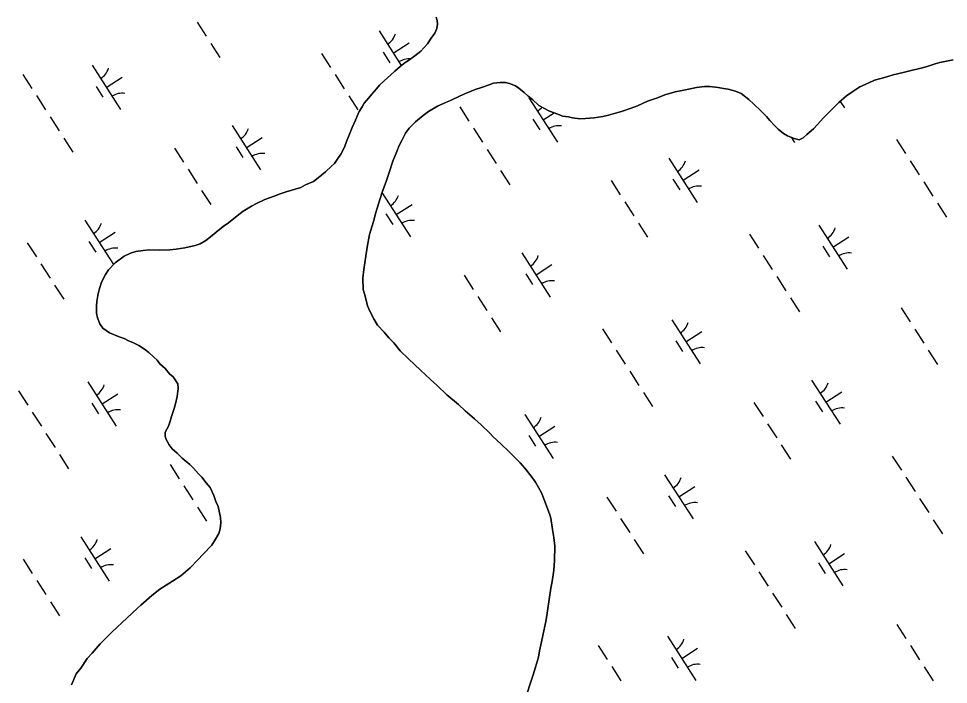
# Model space of a CAD drawing. Extents: x 3937982 to 3958556, y 219448 to 241894.
# Drawn here: x 3953662 to 3954547, y 226110 to 226743 of the extents above; entities that cross this region are included whole.
import ezdxf

# ---------------------------------------------------------------- set-up
doc = ezdxf.new("R2010")
doc.units = 0
doc.layers.add('V-TOPO-SHOR', color=7, linetype='Continuous')
doc.layers.add('V-WETL-SWMP', color=7, linetype='Continuous')

msp = doc.modelspace()

# ---------------------------------------------------------------- linework, layer by layer
at = {"layer": 'V-TOPO-SHOR'}
for points in [[(3953954.148, 226597.176), (3953959.712, 226602.476), (3953962.659, 226605.126), (3953965.924, 226609.753), (3953968.533, 226613.718), (3953972.113, 226620.65), (3953974.057, 226625.93), (3953976.33, 226631.208), (3953979.574, 226639.127), (3953982.496, 226646.056), (3953984.118, 226650.014), (3953986.068, 226654.305), (3953989.003, 226658.929), (3953990.959, 226662.233), (3953995.206, 226667.525), (3953998.149, 226670.832), (3954002.727, 226676.126), (3954005.34, 226679.434), (3954009.921, 226683.739), (3954016.143, 226689.371), (3954020.073, 226692.684), (3954024.982, 226697.321), (3954029.899, 226700.971), (3954033.178, 226702.965), (3954039.079, 226707.279), (3954044.645, 226711.919), (3954047.59, 226714.897), (3954051.188, 226718.868), (3954054.776, 226724.156), (3954058.041, 226728.783), (3954059.989, 226733.403), (3954060.624, 226737.355), (3954060.273, 226740.974), (3954059.268, 226744.259)], [(3954551.236, 226703.701), (3954543.347, 226702.009), (3954538.416, 226700.993), (3954534.146, 226699.652), (3954527.246, 226697.637), (3954521.989, 226695.959), (3954512.457, 226693.6), (3954503.583, 226691.572), (3954494.052, 226689.213), (3954488.137, 226687.532), (3954482.223, 226685.852), (3954476.308, 226684.171), (3954470.4, 226681.504), (3954462.521, 226677.836), (3954454.651, 226672.854), (3954449.735, 226669.204), (3954442.533, 226662.909), (3954437.949, 226658.604), (3954431.731, 226652.312), (3954427.48, 226648.009), (3954422.247, 226642.054), (3954418.321, 226638.081), (3954412.101, 226632.449), (3954408.499, 226629.467), (3954404.561, 226627.468), (3954399.944, 226628.756), (3954393.675, 226631.353), (3954389.713, 226633.635), (3954384.752, 226637.554), (3954381.443, 226640.827), (3954376.804, 226645.736), (3954373.49, 226649.666), (3954368.194, 226654.903), (3954361.573, 226661.446), (3954356.94, 226665.698), (3954349.664, 226671.58)], [(3954349.664, 226671.58), (3954344.054, 226673.849), (3954337.132, 226675.784), (3954332.85, 226676.417), (3954327.578, 226677.374), (3954319.673, 226678.316), (3954314.735, 226678.285), (3954307.172, 226677.255), (3954302.57, 226676.239), (3954293.364, 226674.539), (3954286.788, 226673.185), (3954276.933, 226670.165), (3954270.038, 226667.49), (3954260.51, 226664.144), (3954250.991, 226659.81), (3954244.751, 226657.469), (3954235.553, 226654.452), (3954232.268, 226653.447), (3954223.394, 226651.09), (3954217.808, 226649.74), (3954209.587, 226648.376), (3954201.362, 226647.669), (3954196.099, 226647.309), (3954189.183, 226648.255), (3954185.226, 226649.22), (3954179.627, 226649.846), (3954176.657, 226651.145), (3954171.709, 226653.091), (3954167.093, 226654.708), (3954161.148, 226657.967), (3954157.185, 226660.246), (3954150.899, 226665.804), (3954146.93, 226669.073), (3954142.961, 226672.342), (3954137.999, 226676.591), (3954134.694, 226678.875), (3954129.086, 226681.146), (3954125.459, 226682.113), (3954120.194, 226682.082), (3954113.943, 226681.388), (3954109.675, 226679.717), (3954102.448, 226677.37), (3954096.535, 226675.36), (3954087.342, 226671.684), (3954081.431, 226669.018), (3954072.897, 226665.018), (3954069.944, 226663.685), (3954060.753, 226659.351), (3954052.225, 226654.364), (3954046.98, 226650.713), (3954039.775, 226644.747), (3954033.557, 226638.456), (3954030.293, 226633.829), (3954026.713, 226626.897), (3954024.11, 226621.945), (3954021.838, 226616.335), (3954018.273, 226607.099), (3954014.713, 226596.545), (3954012.125, 226588.959), (3954007.589, 226576.755), (3954004.68, 226567.523), (3954002.102, 226558.291), (3953999.847, 226549.72), (3953995.968, 226537.52), (3953993.738, 226525.328), (3953992.47, 226516.763), (3953990.57, 226504.246), (3953989.63, 226496.011), (3953990.023, 226485.15), (3953991.704, 226478.908), (3953994.064, 226469.706), (3953996.398, 226464.453), (3954000.394, 226456.577), (3954003.716, 226451.332), (3954010.009, 226444.457), (3954014.32, 226439.216), (3954018.957, 226434.305), (3954025.255, 226426.772), (3954033.199, 226419.248), (3954038.827, 226413.685), (3954044.453, 226408.453), (3954054.049, 226399.622), (3954060.337, 226393.736), (3954069.604, 226384.903), (3954080.52, 226375.75), (3954086.807, 226369.862), (3954095.741, 226362.016), (3954102.028, 226356.458), (3954110.632, 226348.281), (3954113.284, 226345.333), (3954121.224, 226338.139), (3954128.509, 226330.94), (3954133.141, 226326.361), (3954139.433, 226320.143), (3954143.74, 226315.232), (3954149.709, 226307.695), (3954154.023, 226301.797), (3954159.677, 226291.627), (3954162.354, 226284.401), (3954167.369, 226270.936), (3954168.377, 226267.651)], [(3953732.032, 226139.36), (3953739.88, 226148.291), (3953745.442, 226153.919), (3953751.005, 226159.547), (3953760.827, 226168.493), (3953769.992, 226177.105), (3953775.556, 226182.403), (3953778.503, 226185.053), (3953788.983, 226194.001), (3953796.515, 226200.298), (3953808.652, 226207.612), (3953816.518, 226212.924), (3953825.362, 226220.547), (3953832.558, 226228.157), (3953837.793, 226233.455), (3953845.971, 226242.061), (3953849.559, 226247.677), (3953852.489, 226252.96), (3953853.78, 226257.577), (3953854.404, 226263.176), (3953854.374, 226268.441), (3953852.01, 226278.63), (3953849.677, 226283.553), (3953847.998, 226289.138), (3953844.334, 226296.687), (3953840.687, 226301.275), (3953836.378, 226306.516), (3953833.396, 226309.788), (3953828.425, 226315.355), (3953825.116, 226318.628), (3953817.837, 226324.837), (3953812.873, 226329.416), (3953808.24, 226333.668), (3953805.256, 226337.273), (3953802.26, 226343.179), (3953801.584, 226346.136), (3953801.566, 226349.427), (3953804.824, 226355.043), (3953806.44, 226359.989), (3953807.732, 226364.275), (3953809.991, 226371.859), (3953811.282, 226376.473), (3953812.885, 226383.396), (3953813.829, 226390.971), (3953813.473, 226395.577), (3953809.156, 226402.135), (3953805.846, 226405.078), (3953801.539, 226409.989), (3953796.575, 226414.568), (3953793.923, 226417.845), (3953790.611, 226421.116), (3953785.979, 226425.367), (3953782.012, 226428.306), (3953776.396, 226431.894), (3953770.782, 226434.823), (3953766.824, 226436.447), (3953762.533, 226438.395), (3953757.917, 226440.015), (3953748.678, 226443.91), (3953742.397, 226448.481), (3953739.411, 226452.413), (3953737.072, 226458.324), (3953736.39, 226462.598), (3953736.349, 226469.51), (3953736.654, 226473.79), (3953737.926, 226481.368), (3953739.538, 226486.973), (3953741.154, 226492.249), (3953744.732, 226499.511), (3953747.669, 226503.808), (3953753.882, 226510.427), (3953762.734, 226516.731), (3953768.64, 226519.729), (3953773.568, 226521.402), (3953780.803, 226522.105), (3953786.724, 226522.797), (3953796.272, 226522.524), (3953806.143, 226522.911), (3953812.064, 226523.604), (3953820.285, 226524.64), (3953830.146, 226527.001), (3953834.743, 226528.675), (3953840.32, 226531.669), (3953846.216, 226536.639), (3953850.149, 226539.625), (3953856.7, 226544.929), (3953861.945, 226548.581), (3953870.135, 226555.212), (3953875.705, 226559.524), (3953883.576, 226564.506), (3953888.497, 226566.839), (3953896.374, 226570.837), (3953905.244, 226573.849), (3953910.825, 226576.186), (3953916.739, 226577.867), (3953921.996, 226579.545), (3953930.539, 226582.228), (3953935.132, 226584.558), (3953942.683, 226587.894), (3953947.271, 226591.212), (3953954.148, 226597.176)], [(3954168.377, 226267.651), (3954170.085, 226256.798), (3954171.447, 226249.237), (3954172.151, 226241.012), (3954171.902, 226227.516), (3954171.297, 226218.296), (3954169.716, 226207.425), (3954168.436, 226201.164), (3954165.272, 226179.425), (3954164.007, 226170.858), (3954162.725, 226164.925), (3954160.801, 226156.029), (3954159.519, 226150.096), (3954157.596, 226141.529), (3954156.644, 226135.598), (3954153.738, 226126.036), (3954151.805, 226118.784), (3954149.216, 226111.198), (3954145.661, 226100.315)], [(3953712.461, 226109.293), (3953717.008, 226119.523), (3953721.256, 226125.143), (3953727.457, 226134.066), (3953732.032, 226139.36)]]:
    msp.add_lwpolyline(points, dxfattribs=at)
at = {"layer": 'V-WETL-SWMP'}
for p, q in [((3953832.037, 226739.407), (3953840.697, 226725.954)), ((3954005.052, 226731.065), (3954026.193, 226698.22)), ((3953845.027, 226719.227), (3953853.687, 226705.773)), ((3954018.583, 226710.044), (3954033.718, 226719.786)), ((3953950.185, 226709.668), (3953958.845, 226696.214)), ((3954008.847, 226710.913), (3954015.342, 226700.823)), ((3953732.055, 226698.334), (3953759.117, 226656.291)), ((3953666.19, 226689.739), (3953674.85, 226676.286)), ((3953963.175, 226689.487), (3953971.835, 226676.034)), ((3953745.586, 226677.313), (3953760.722, 226687.055)), ((3953735.851, 226678.182), (3953742.346, 226668.092)), ((3953679.18, 226669.559), (3953687.84, 226656.105)), ((3953976.165, 226669.307), (3953984.825, 226655.853)), ((3954147.617, 226667.375), (3954174.68, 226625.332)), ((3954443.828, 226664.041), (3954447.676, 226658.063)), ((3954081.752, 226658.78), (3954090.412, 226645.326)), ((3953692.17, 226649.378), (3953700.83, 226635.924)), ((3954151.413, 226647.223), (3954157.908, 226637.132)), ((3954161.149, 226646.354), (3954171.649, 226653.112)), ((3953865.184, 226641.036), (3953892.247, 226598.993)), ((3954094.742, 226638.599), (3954103.402, 226625.146)), ((3953705.16, 226629.197), (3953713.82, 226615.743)), ((3953878.715, 226620.014), (3953893.851, 226629.757)), ((3954397.158, 226629.911), (3954400.388, 226624.894)), ((3954497.315, 226627.821), (3954505.975, 226614.367)), ((3953810.318, 226619.639), (3953818.978, 226606.185)), ((3953868.98, 226620.883), (3953875.475, 226610.793)), ((3954107.732, 226618.419), (3954116.392, 226604.965)), ((3954280.747, 226610.077), (3954307.809, 226568.033)), ((3954510.305, 226607.64), (3954518.965, 226594.186)), ((3953823.308, 226599.458), (3953831.968, 226586.004)), ((3954120.722, 226598.238), (3954129.382, 226584.784)), ((3954294.278, 226589.055), (3954309.413, 226598.797)), ((3954225.881, 226588.679), (3954234.54, 226575.226)), ((3954284.543, 226589.924), (3954291.038, 226579.834)), ((3954523.295, 226587.459), (3954531.955, 226574.006)), ((3953836.298, 226579.277), (3953844.958, 226565.823)), ((3954007.787, 226577.289), (3954034.812, 226535.302)), ((3954021.281, 226556.324), (3954036.417, 226566.066)), ((3954238.87, 226568.499), (3954247.53, 226555.045)), ((3954536.284, 226567.279), (3954544.944, 226553.825)), ((3954011.546, 226557.193), (3954018.041, 226547.103)), ((3953725.317, 226551.006), (3953752.379, 226508.963)), ((3954251.86, 226548.318), (3954260.52, 226534.864)), ((3953738.848, 226529.985), (3953753.984, 226539.727)), ((3954423.312, 226546.386), (3954450.375, 226504.343)), ((3953729.113, 226530.854), (3953735.608, 226520.764)), ((3954357.447, 226537.791), (3954366.107, 226524.338)), ((3954436.844, 226525.365), (3954451.979, 226535.107)), ((3953670.451, 226529.609), (3953679.111, 226516.155)), ((3954427.108, 226526.234), (3954433.603, 226516.144)), ((3954140.879, 226520.047), (3954167.942, 226478.004)), ((3954370.437, 226517.611), (3954379.097, 226504.157)), ((3953683.441, 226509.428), (3953692.101, 226495.975)), ((3954154.411, 226499.025), (3954169.546, 226508.768)), ((3954086.013, 226498.65), (3954094.673, 226485.196)), ((3954144.675, 226499.895), (3954151.17, 226489.804)), ((3954383.427, 226497.43), (3954392.087, 226483.976)), ((3953696.431, 226489.248), (3953705.091, 226475.794)), ((3954099.003, 226478.469), (3954107.663, 226465.015)), ((3954396.417, 226477.249), (3954405.077, 226463.795)), ((3954501.576, 226467.691), (3954510.236, 226454.237)), ((3954111.993, 226458.288), (3954120.653, 226444.835)), ((3954283.445, 226456.357), (3954310.508, 226414.314)), ((3954217.58, 226447.762), (3954226.24, 226434.308)), ((3954296.976, 226435.335), (3954312.112, 226445.078)), ((3954514.566, 226447.51), (3954523.226, 226434.056)), ((3954287.241, 226436.204), (3954293.736, 226426.114)), ((3954230.57, 226427.581), (3954239.23, 226414.127)), ((3954527.555, 226427.329), (3954536.215, 226413.875)), ((3954243.56, 226407.4), (3954252.22, 226393.947)), ((3954416.574, 226399.058), (3954443.637, 226357.015)), ((3953662.151, 226388.692), (3953670.811, 226375.238)), ((3953728.016, 226397.287), (3953755.078, 226355.243)), ((3953741.547, 226376.265), (3953756.682, 226386.007)), ((3954256.55, 226387.22), (3954265.21, 226373.766)), ((3954430.106, 226378.037), (3954445.241, 226387.779)), ((3953731.812, 226377.134), (3953738.307, 226367.044)), ((3954361.708, 226377.661), (3954370.368, 226364.207)), ((3954420.37, 226378.906), (3954426.865, 226368.816)), ((3953675.14, 226368.511), (3953683.8, 226355.057)), ((3954143.578, 226366.327), (3954170.64, 226324.284)), ((3954157.109, 226345.306), (3954172.245, 226355.048)), ((3954374.698, 226357.48), (3954383.358, 226344.027)), ((3953688.13, 226348.33), (3953696.79, 226334.876)), ((3954147.374, 226346.175), (3954153.869, 226336.085)), ((3954387.688, 226337.3), (3954396.348, 226323.846)), ((3953701.12, 226328.149), (3953709.78, 226314.696)), ((3954493.275, 226326.773), (3954501.935, 226313.319)), ((3953806.279, 226318.591), (3953814.939, 226305.137)), ((3954276.707, 226309.029), (3954303.77, 226266.986)), ((3954506.265, 226306.592), (3954514.925, 226293.139)), ((3953819.269, 226298.41), (3953827.929, 226284.956)), ((3954290.238, 226288.007), (3954305.374, 226297.75)), ((3954221.841, 226287.632), (3954230.501, 226274.178)), ((3954280.503, 226288.876), (3954286.998, 226278.786)), ((3954519.255, 226286.412), (3954527.915, 226272.958)), ((3953832.259, 226278.229), (3953840.919, 226264.776)), ((3954234.831, 226267.451), (3954243.491, 226253.997)), ((3954532.245, 226266.231), (3954540.905, 226252.777)), ((3953721.278, 226249.959), (3953748.34, 226207.915)), ((3954247.821, 226247.27), (3954256.481, 226233.816)), ((3953734.809, 226228.937), (3953749.944, 226238.679)), ((3954419.273, 226245.339), (3954446.335, 226203.295)), ((3953725.074, 226229.806), (3953731.569, 226219.716)), ((3954353.408, 226236.744), (3954362.068, 226223.29)), ((3954432.804, 226224.317), (3954447.94, 226234.059)), ((3953666.411, 226228.561), (3953675.071, 226215.108)), ((3954423.069, 226225.186), (3954429.564, 226215.096)), ((3954366.398, 226216.563), (3954375.058, 226203.109)), ((3953679.401, 226208.381), (3953688.061, 226194.927)), ((3954379.388, 226196.382), (3954388.048, 226182.928)), ((3953692.391, 226188.2), (3953701.051, 226174.746)), ((3954392.378, 226176.201), (3954401.038, 226162.748)), ((3954497.536, 226166.643), (3954506.196, 226153.189)), ((3954279.406, 226155.309), (3954306.468, 226113.266)), ((3954213.541, 226146.714), (3954222.201, 226133.26)), ((3954292.937, 226134.288), (3954308.073, 226144.03)), ((3954510.526, 226146.462), (3954519.186, 226133.008)), ((3954283.202, 226135.157), (3954289.697, 226125.066)), ((3954226.531, 226126.533), (3954235.191, 226113.08)), ((3954523.516, 226126.281), (3954532.176, 226112.828))]:
    msp.add_line(p, q, dxfattribs=at)
for points in [[(3954059.267, 226744.26), (3954060.274, 226740.975), (3954060.624, 226737.356), (3954059.989, 226733.403), (3954058.041, 226728.783), (3954054.777, 226724.156), (3954051.188, 226718.869), (3954047.59, 226714.898), (3954044.646, 226711.919), (3954039.078, 226707.278), (3954033.178, 226702.965), (3954029.899, 226700.971), (3954024.983, 226697.321), (3954020.073, 226692.685), (3954016.143, 226689.37), (3954009.922, 226683.738), (3954005.34, 226679.433), (3954002.726, 226676.126), (3953998.149, 226670.833), (3953995.206, 226667.524), (3953990.959, 226662.233), (3953989.003, 226658.93), (3953986.068, 226654.305), (3953984.118, 226650.015), (3953982.496, 226646.056), (3953979.574, 226639.127), (3953976.33, 226631.208), (3953974.057, 226625.929), (3953972.113, 226620.651), (3953968.533, 226613.718), (3953965.923, 226609.753), (3953962.659, 226605.126), (3953959.712, 226602.476)], [(3954356.94, 226665.697), (3954361.572, 226661.446), (3954368.194, 226654.902), (3954373.491, 226649.667), (3954376.805, 226645.737), (3954381.442, 226640.827), (3954384.752, 226637.555), (3954389.712, 226633.634), (3954393.675, 226631.353), (3954399.944, 226628.757), (3954404.56, 226627.468), (3954408.498, 226629.466), (3954412.101, 226632.449), (3954418.321, 226638.081), (3954422.248, 226642.054), (3954427.479, 226648.009), (3954431.732, 226652.313), (3954437.949, 226658.603), (3954442.532, 226662.908), (3954449.736, 226669.204), (3954454.651, 226672.854), (3954462.522, 226677.837), (3954470.399, 226681.504), (3954476.308, 226684.171), (3954482.223, 226685.852), (3954488.137, 226687.532), (3954494.052, 226689.213), (3954503.583, 226691.572), (3954512.458, 226693.599), (3954521.989, 226695.959), (3954527.245, 226697.636), (3954534.146, 226699.651), (3954538.416, 226700.993), (3954543.348, 226702.009), (3954551.237, 226703.701)], [(3954167.369, 226270.936), (3954162.353, 226284.401), (3954159.677, 226291.627), (3954154.022, 226301.797), (3954149.709, 226307.696), (3954143.74, 226315.231), (3954139.432, 226320.143), (3954133.142, 226326.36), (3954128.508, 226330.94), (3954121.224, 226338.139), (3954113.283, 226345.333), (3954110.632, 226348.28), (3954102.027, 226356.458), (3954095.741, 226362.016), (3954086.808, 226369.863), (3954080.52, 226375.751), (3954069.604, 226384.902), (3954060.337, 226393.735), (3954054.049, 226399.622), (3954044.452, 226408.453), (3954038.826, 226413.686), (3954033.198, 226419.248), (3954025.254, 226426.772), (3954018.956, 226434.305), (3954014.32, 226439.215), (3954010.01, 226444.456), (3954003.716, 226451.331), (3954000.394, 226456.577), (3953996.398, 226464.453), (3953994.063, 226469.706), (3953991.705, 226478.908), (3953990.023, 226485.151), (3953989.63, 226496.011), (3953990.569, 226504.245), (3953992.471, 226516.763), (3953993.737, 226525.328), (3953995.969, 226537.519), (3953999.847, 226549.72), (3954002.101, 226558.291), (3954004.68, 226567.522), (3954007.588, 226576.755), (3954012.124, 226588.96), (3954014.713, 226596.545), (3954018.272, 226607.098), (3954021.838, 226616.335), (3954024.109, 226621.944), (3954026.713, 226626.896), (3954030.293, 226633.829), (3954033.557, 226638.456), (3954039.774, 226644.746), (3954046.98, 226650.713), (3954052.224, 226654.364), (3954060.753, 226659.351), (3954069.943, 226663.684), (3954072.898, 226665.018), (3954081.432, 226669.018), (3954087.341, 226671.685), (3954096.535, 226675.36), (3954102.448, 226677.369), (3954109.675, 226679.716), (3954113.944, 226681.387), (3954120.193, 226682.081), (3954125.459, 226682.112), (3954129.086, 226681.146), (3954134.694, 226678.875), (3954137.999, 226676.591), (3954142.961, 226672.341), (3954146.93, 226669.073), (3954150.899, 226665.805), (3954157.185, 226660.246), (3954161.148, 226657.966), (3954167.092, 226654.709), (3954171.709, 226653.091), (3954176.657, 226651.145), (3954179.627, 226649.846), (3954185.226, 226649.22), (3954189.182, 226648.256), (3954196.099, 226647.309), (3954201.363, 226647.669), (3954209.587, 226648.376), (3954217.808, 226649.741), (3954223.395, 226651.09), (3954232.268, 226653.446), (3954235.554, 226654.453), (3954244.752, 226657.469), (3954250.992, 226659.809), (3954260.511, 226664.144), (3954270.037, 226667.491), (3954276.933, 226670.165), (3954286.789, 226673.185), (3954293.364, 226674.54), (3954302.57, 226676.24), (3954307.172, 226677.254), (3954314.736, 226678.286), (3954319.673, 226678.315), (3954327.578, 226677.374), (3954332.85, 226676.418), (3954337.132, 226675.784), (3954344.055, 226673.85), (3954349.664, 226671.579), (3954356.94, 226665.697)], [(3953959.712, 226602.476), (3953954.148, 226597.177), (3953947.271, 226591.212), (3953942.683, 226587.894), (3953935.132, 226584.558), (3953930.538, 226582.227), (3953921.996, 226579.544), (3953916.739, 226577.867), (3953910.825, 226576.187), (3953905.243, 226573.85), (3953896.374, 226570.836), (3953888.498, 226566.84), (3953883.575, 226564.507), (3953875.705, 226559.524), (3953870.135, 226555.213), (3953861.945, 226548.582), (3953856.701, 226544.93), (3953850.149, 226539.626), (3953846.217, 226536.64), (3953840.321, 226531.669), (3953834.744, 226528.674), (3953830.146, 226527.001), (3953820.285, 226524.639), (3953812.063, 226523.604), (3953806.143, 226522.911), (3953796.271, 226522.524), (3953786.724, 226522.797), (3953780.804, 226522.104), (3953773.567, 226521.403), (3953768.64, 226519.728), (3953762.733, 226516.731), (3953753.883, 226510.426), (3953747.668, 226503.807), (3953744.731, 226499.511), (3953741.153, 226492.249), (3953739.538, 226486.973), (3953737.926, 226481.368), (3953736.654, 226473.79), (3953736.35, 226469.51), (3953736.39, 226462.598), (3953737.073, 226458.323), (3953739.412, 226452.413), (3953742.397, 226448.481), (3953748.678, 226443.909), (3953757.917, 226440.014), (3953762.534, 226438.395), (3953766.824, 226436.446), (3953770.783, 226434.823), (3953776.396, 226431.894), (3953782.012, 226428.307), (3953785.979, 226425.368), (3953790.612, 226421.116), (3953793.923, 226417.844), (3953796.575, 226414.568), (3953801.539, 226409.989), (3953805.847, 226405.078), (3953809.155, 226402.135), (3953813.473, 226395.577), (3953813.829, 226390.972), (3953812.886, 226383.396), (3953811.281, 226376.474), (3953809.991, 226371.859), (3953807.732, 226364.276), (3953806.44, 226359.989), (3953804.824, 226355.043), (3953801.565, 226349.428), (3953801.585, 226346.137), (3953802.26, 226343.179), (3953805.257, 226337.272), (3953808.241, 226333.669), (3953812.873, 226329.417), (3953817.837, 226324.838), (3953825.115, 226318.627), (3953828.425, 226315.355), (3953833.395, 226309.789), (3953836.377, 226306.515), (3953840.686, 226301.274), (3953844.334, 226296.688), (3953847.998, 226289.139), (3953849.677, 226283.554), (3953852.01, 226278.63), (3953854.373, 226268.441), (3953854.404, 226263.175), (3953853.779, 226257.576), (3953852.489, 226252.961), (3953849.558, 226247.677), (3953845.971, 226242.061), (3953837.793, 226233.455), (3953832.558, 226228.158), (3953825.361, 226220.546), (3953816.519, 226212.924), (3953808.651, 226207.611), (3953796.516, 226200.299), (3953788.983, 226194.001), (3953778.503, 226185.053), (3953775.556, 226182.403), (3953769.992, 226177.104), (3953760.827, 226168.492), (3953751.005, 226159.548), (3953745.443, 226153.92), (3953739.88, 226148.292)], [(3954145.66, 226100.315), (3954149.216, 226111.198), (3954151.805, 226118.783), (3954153.737, 226126.035), (3954156.643, 226135.598), (3954157.596, 226141.528), (3954159.52, 226150.096), (3954160.802, 226156.028), (3954162.725, 226164.926), (3954164.006, 226170.858), (3954165.273, 226179.424), (3954168.437, 226201.165), (3954169.716, 226207.426), (3954171.298, 226218.297), (3954171.902, 226227.517), (3954172.152, 226241.013), (3954171.446, 226249.237), (3954170.085, 226256.799), (3954168.376, 226267.651), (3954167.369, 226270.936)], [(3953739.88, 226148.292), (3953732.033, 226139.359), (3953727.457, 226134.066), (3953721.255, 226125.143), (3953717.009, 226119.523), (3953712.462, 226109.293)]]:
    msp.add_lwpolyline(points, dxfattribs=at)
for centre, start, end in [((3954003.832, 226733.398), 301.99668, 343.540338), ((3954033.732, 226686.946), 84.96264, 123.540335), ((3953730.836, 226700.667), 301.99668, 343.540338), ((3953760.736, 226654.215), 81.996677, 123.540335), ((3954146.398, 226669.708), 301.99668, 320.871868), ((3953863.965, 226643.369), 301.99668, 343.540338), ((3954176.298, 226623.256), 81.996677, 123.540335), ((3953893.865, 226596.917), 81.996677, 123.540335), ((3954279.527, 226612.409), 301.99668, 343.540338), ((3954309.427, 226565.958), 81.996677, 123.540335), ((3954006.531, 226579.678), 301.99668, 343.540338), ((3953724.098, 226553.339), 301.99668, 343.540338), ((3954036.431, 226533.227), 81.996677, 123.540335), ((3954422.093, 226548.719), 301.99668, 343.540338), ((3953753.998, 226506.887), 81.996677, 123.540335), ((3954139.66, 226522.38), 301.99668, 343.540338), ((3954451.993, 226502.267), 81.996677, 123.540335), ((3954169.56, 226475.928), 81.996677, 123.540335), ((3954282.226, 226458.69), 301.99668, 343.540338), ((3954312.126, 226412.238), 81.996677, 123.540335), ((3953726.796, 226399.619), 301.99668, 343.540338), ((3954415.355, 226401.391), 301.99668, 343.540338), ((3954445.255, 226354.939), 81.996677, 123.540335), ((3953756.696, 226353.168), 81.996677, 123.540335), ((3954142.359, 226368.66), 301.99668, 343.540338), ((3954172.259, 226322.208), 81.996677, 123.540335), ((3954275.488, 226311.362), 301.99668, 343.540338), ((3954305.388, 226264.91), 81.996677, 123.540335), ((3953720.058, 226252.291), 301.99668, 343.540338), ((3954418.054, 226247.671), 301.99668, 343.540338), ((3953749.958, 226205.84), 81.996677, 123.540335), ((3954447.954, 226201.22), 81.996677, 123.540335), ((3954165.521, 226174.88), 81.996677, 84.645502), ((3954278.187, 226157.642), 301.99668, 343.540338), ((3954308.087, 226111.19), 81.996677, 123.540335)]:
    msp.add_arc(centre, 17.623, start, end, dxfattribs=at)

doc.saveas('drawing.dxf')
